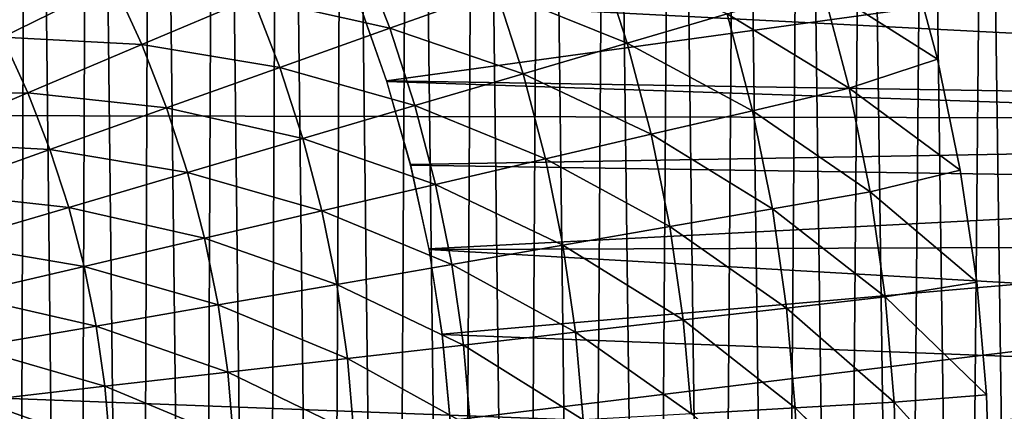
# Model space of a CAD drawing. Header units: millimetres. Extents: x -161 to 161, y -94 to 1149.
# Tile 660 of 1056: x 150.703 to 152.628, y -57.361 to -56.597. Entities that reach past the tile are written whole.
import ezdxf

# ---------------------------------------------------------------- set-up
doc = ezdxf.new("R2010")
doc.units = ezdxf.units.MM
doc.header["$LTSCALE"] = 81.481481
for name, color, linetype in [('378', 7, 'CONTINUOUS'), ('380', 7, 'CONTINUOUS'), ('387', 7, 'CONTINUOUS'), ('392', 7, 'CONTINUOUS'), ('394', 7, 'CONTINUOUS')]:
    doc.layers.add(name, color=color, linetype=linetype)

msp = doc.modelspace()

# ---------------------------------------------------------------- linework, layer by layer
at = {"layer": '378', "color": 7, "linetype": 'CONTINUOUS', "true_color": 0xaaaaaa}
for points in [[(160.3087, -56.4651, -22.2735), (160.3087, -57.0169, -22.2936), (151.3642, -56.5566, -22.2778), (160.3087, -56.4651, -22.2735)], [(151.3642, -56.5566, -22.2778), (160.3087, -57.0169, -22.2936), (151.4206, -56.7169, -22.2844), (151.3642, -56.5566, -22.2778)], [(151.4206, -56.7169, -22.2844), (160.3087, -57.0169, -22.2936), (151.4672, -56.8803, -22.2899), (151.4206, -56.7169, -22.2844)], [(151.4672, -56.8803, -22.2899), (160.3087, -57.0169, -22.2936), (151.5033, -57.0451, -22.2943), (151.4672, -56.8803, -22.2899)], [(160.3087, -57.0169, -22.2936), (160.3087, -57.55, -22.3), (151.5033, -57.0451, -22.2943), (160.3087, -57.0169, -22.2936)], [(151.5033, -57.0451, -22.2943), (160.3087, -57.55, -22.3), (151.529, -57.2114, -22.2974), (151.5033, -57.0451, -22.2943)], [(151.529, -57.2114, -22.2974), (160.3087, -57.55, -22.3), (151.5446, -57.3797, -22.2993), (151.529, -57.2114, -22.2974)]]:
    msp.add_3dface(points, dxfattribs=at)
at = {"layer": '380', "color": 7, "linetype": 'CONTINUOUS', "true_color": 0xaaaaaa}
for points in [[(135.3, -55.9569, 20.8895), (156.3174, -56.0422, 20.1599), (135.3, -56.7529, 20.9349), (135.3, -55.9569, 20.8895)], [(156.3174, -56.0422, 20.1599), (156.3174, -56.7956, 20.202), (135.3, -56.7529, 20.9349), (156.3174, -56.0422, 20.1599)], [(151.4203, -56.7158, -20.47), (156.3174, -56.0422, -20.2599), (151.3639, -56.5558, -20.4648), (151.4203, -56.7158, -20.47)], [(156.3174, -56.7956, -20.302), (156.3174, -56.0422, -20.2599), (151.4203, -56.7158, -20.47), (156.3174, -56.7956, -20.302)], [(151.4669, -56.879, -20.4744), (156.3174, -56.7956, -20.302), (151.4203, -56.7158, -20.47), (151.4669, -56.879, -20.4744)], [(156.3174, -56.7956, 20.202), (156.3174, -57.55, 20.2161), (135.3, -56.7529, 20.9349), (156.3174, -56.7956, 20.202)], [(135.3, -56.7529, 20.9349), (156.3174, -57.55, 20.2161), (135.3, -57.55, 20.95), (135.3, -56.7529, 20.9349)], [(151.503, -57.0438, -20.4779), (156.3174, -56.7956, -20.302), (151.4669, -56.879, -20.4744), (151.503, -57.0438, -20.4779)], [(151.5288, -57.2104, -20.4805), (156.3174, -56.7956, -20.302), (151.503, -57.0438, -20.4779), (151.5288, -57.2104, -20.4805)], [(151.5445, -57.3791, -20.482), (156.3174, -56.7956, -20.302), (151.5288, -57.2104, -20.4805), (151.5445, -57.3791, -20.482)], [(151.55, -57.55, -20.4825), (156.3174, -56.7956, -20.302), (151.5445, -57.3791, -20.482), (151.55, -57.55, -20.4825)], [(156.3174, -57.55, -20.3161), (156.3174, -56.7956, -20.302), (151.55, -57.55, -20.4825), (156.3174, -57.55, -20.3161)]]:
    msp.add_3dface(points, dxfattribs=at)
at = {"layer": '387', "color": 7, "linetype": 'CONTINUOUS', "true_color": 0xaaaaaa}
for points in [[(150.7207, -53.4801, 61.95), (150.6016, -53.4261, 61.95), (150.6921, -61.6332, 61.95), (150.7207, -53.4801, 61.95)], [(150.8109, -61.5754, 61.95), (150.7207, -53.4801, 61.95), (150.6921, -61.6332, 61.95), (150.8109, -61.5754, 61.95)], [(150.8415, -53.54, 61.95), (150.7207, -53.4801, 61.95), (150.8109, -61.5754, 61.95), (150.8415, -53.54, 61.95)], [(150.9319, -61.5128, 61.95), (150.8415, -53.54, 61.95), (150.8109, -61.5754, 61.95), (150.9319, -61.5128, 61.95)], [(150.9645, -53.6049, 61.95), (150.8415, -53.54, 61.95), (150.9319, -61.5128, 61.95), (150.9645, -53.6049, 61.95)], [(151.0546, -61.4449, 61.95), (150.9645, -53.6049, 61.95), (150.9319, -61.5128, 61.95), (151.0546, -61.4449, 61.95)], [(151.0891, -53.6753, 61.95), (150.9645, -53.6049, 61.95), (151.0546, -61.4449, 61.95), (151.0891, -53.6753, 61.95)], [(151.1785, -61.3705, 61.95), (151.0891, -53.6753, 61.95), (151.0546, -61.4449, 61.95), (151.1785, -61.3705, 61.95)], [(151.2149, -53.7524, 61.95), (151.0891, -53.6753, 61.95), (151.1785, -61.3705, 61.95), (151.2149, -53.7524, 61.95)], [(151.3032, -61.2891, 61.95), (151.2149, -53.7524, 61.95), (151.1785, -61.3705, 61.95), (151.3032, -61.2891, 61.95)], [(151.3415, -53.8368, 61.95), (151.2149, -53.7524, 61.95), (151.3032, -61.2891, 61.95), (151.3415, -53.8368, 61.95)], [(151.4297, -61.2016, 61.95), (151.3415, -53.8368, 61.95), (151.3032, -61.2891, 61.95), (151.4297, -61.2016, 61.95)], [(151.4696, -53.9276, 61.95), (151.3415, -53.8368, 61.95), (151.4297, -61.2016, 61.95), (151.4696, -53.9276, 61.95)], [(151.5569, -61.1072, 61.95), (151.4696, -53.9276, 61.95), (151.4297, -61.2016, 61.95), (151.5569, -61.1072, 61.95)], [(151.5985, -54.0254, 61.95), (151.4696, -53.9276, 61.95), (151.5569, -61.1072, 61.95), (151.5985, -54.0254, 61.95)], [(151.6841, -61.0049, 61.95), (151.5985, -54.0254, 61.95), (151.5569, -61.1072, 61.95), (151.6841, -61.0049, 61.95)], [(151.727, -54.1315, 61.95), (151.5985, -54.0254, 61.95), (151.6841, -61.0049, 61.95), (151.727, -54.1315, 61.95)], [(151.8106, -60.8939, 61.95), (151.727, -54.1315, 61.95), (151.6841, -61.0049, 61.95), (151.8106, -60.8939, 61.95)], [(151.8547, -54.2464, 61.95), (151.727, -54.1315, 61.95), (151.8106, -60.8939, 61.95), (151.8547, -54.2464, 61.95)], [(151.9378, -60.7754, 61.95), (151.8547, -54.2464, 61.95), (151.8106, -60.8939, 61.95), (151.9378, -60.7754, 61.95)], [(151.9829, -54.3692, 61.95), (151.8547, -54.2464, 61.95), (151.9378, -60.7754, 61.95), (151.9829, -54.3692, 61.95)], [(152.0642, -60.6485, 61.95), (151.9829, -54.3692, 61.95), (151.9378, -60.7754, 61.95), (152.0642, -60.6485, 61.95)], [(152.1101, -54.5006, 61.95), (151.9829, -54.3692, 61.95), (152.0642, -60.6485, 61.95), (152.1101, -54.5006, 61.95)], [(152.1881, -60.5122, 61.95), (152.1101, -54.5006, 61.95), (152.0642, -60.6485, 61.95), (152.1881, -60.5122, 61.95)], [(152.2346, -54.6418, 61.95), (152.1101, -54.5006, 61.95), (152.1881, -60.5122, 61.95), (152.2346, -54.6418, 61.95)], [(152.3093, -60.3658, 61.95), (152.2346, -54.6418, 61.95), (152.1881, -60.5122, 61.95), (152.3093, -60.3658, 61.95)], [(152.3558, -54.7931, 61.95), (152.2346, -54.6418, 61.95), (152.3093, -60.3658, 61.95), (152.3558, -54.7931, 61.95)], [(152.4292, -60.2103, 61.95), (152.3558, -54.7931, 61.95), (152.3093, -60.3658, 61.95), (152.4292, -60.2103, 61.95)], [(152.4755, -54.954, 61.95), (152.3558, -54.7931, 61.95), (152.4292, -60.2103, 61.95), (152.4755, -54.954, 61.95)], [(152.5458, -60.0451, 61.95), (152.4755, -54.954, 61.95), (152.4292, -60.2103, 61.95), (152.5458, -60.0451, 61.95)], [(152.5915, -55.1248, 61.95), (152.4755, -54.954, 61.95), (152.5458, -60.0451, 61.95), (152.5915, -55.1248, 61.95)], [(152.6566, -59.8695, 61.95), (152.5915, -55.1248, 61.95), (152.5458, -60.0451, 61.95), (152.6566, -59.8695, 61.95)], [(152.7011, -55.306, 61.95), (152.5915, -55.1248, 61.95), (152.6566, -59.8695, 61.95), (152.7011, -55.306, 61.95)]]:
    msp.add_3dface(points, dxfattribs=at)
at = {"layer": '392', "color": 7, "linetype": 'CONTINUOUS', "true_color": 0xaaaaaa}
for points in [[(151.3688, -56.4644, -23.5694), (151.4266, -56.6128, -23.5694), (151.1585, -56.5533, -23.7102), (151.3688, -56.4644, -23.5694)], [(151.3688, -56.4644, -23.5694), (151.6344, -56.5387, -23.4168), (151.4266, -56.6128, -23.5694), (151.3688, -56.4644, -23.5694)], [(151.8343, -56.4674, -23.2528), (151.8911, -56.6424, -23.2528), (151.6344, -56.5387, -23.4168), (151.8343, -56.4674, -23.2528)], [(151.8343, -56.4674, -23.2528), (152.0863, -56.5851, -23.0778), (151.8911, -56.6424, -23.2528), (151.8343, -56.4674, -23.2528)], [(152.4404, -56.4601, -22.7), (152.4976, -56.6737, -22.7), (152.2723, -56.5305, -22.8924), (152.4404, -56.4601, -22.7)], [(150.6139, -56.5256, -23.9549), (150.8865, -56.5241, -23.8388), (150.6694, -56.6309, -23.9549), (150.6139, -56.5256, -23.9549)], [(150.8865, -56.5241, -23.8388), (150.9416, -56.6449, -23.8388), (150.6694, -56.6309, -23.9549), (150.8865, -56.5241, -23.8388)], [(150.8865, -56.5241, -23.8388), (151.1585, -56.5533, -23.7102), (150.9416, -56.6449, -23.8388), (150.8865, -56.5241, -23.8388)], [(151.6344, -56.5387, -23.4168), (151.6875, -56.7022, -23.4168), (151.4266, -56.6128, -23.5694), (151.6344, -56.5387, -23.4168)], [(151.6344, -56.5387, -23.4168), (151.8911, -56.6424, -23.2528), (151.6875, -56.7022, -23.4168), (151.6344, -56.5387, -23.4168)], [(152.2723, -56.5305, -22.8924), (152.3248, -56.7303, -22.8924), (152.0863, -56.5851, -23.0778), (152.2723, -56.5305, -22.8924)], [(152.2723, -56.5305, -22.8924), (152.4976, -56.6737, -22.7), (152.3248, -56.7303, -22.8924), (152.2723, -56.5305, -22.8924)], [(151.1585, -56.5533, -23.7102), (151.2115, -56.6896, -23.7102), (150.9416, -56.6449, -23.8388), (151.1585, -56.5533, -23.7102)], [(151.1585, -56.5533, -23.7102), (151.4266, -56.6128, -23.5694), (151.2115, -56.6896, -23.7102), (151.1585, -56.5533, -23.7102)], [(152.0863, -56.5851, -23.0778), (152.136, -56.7743, -23.0778), (151.8911, -56.6424, -23.2528), (152.0863, -56.5851, -23.0778)], [(152.0863, -56.5851, -23.0778), (152.3248, -56.7303, -22.8924), (152.136, -56.7743, -23.0778), (152.0863, -56.5851, -23.0778)], [(151.4266, -56.6128, -23.5694), (151.4758, -56.7643, -23.5694), (151.2115, -56.6896, -23.7102), (151.4266, -56.6128, -23.5694)], [(151.4266, -56.6128, -23.5694), (151.6875, -56.7022, -23.4168), (151.4758, -56.7643, -23.5694), (151.4266, -56.6128, -23.5694)], [(150.6694, -56.6309, -23.9549), (150.7189, -56.7391, -23.9549), (150.4472, -56.7401, -24.058), (150.6694, -56.6309, -23.9549)], [(150.6694, -56.6309, -23.9549), (150.9416, -56.6449, -23.8388), (150.7189, -56.7391, -23.9549), (150.6694, -56.6309, -23.9549)], [(150.9416, -56.6449, -23.8388), (150.9898, -56.7687, -23.8388), (150.7189, -56.7391, -23.9549), (150.9416, -56.6449, -23.8388)], [(150.9416, -56.6449, -23.8388), (151.2115, -56.6896, -23.7102), (150.9898, -56.7687, -23.8388), (150.9416, -56.6449, -23.8388)], [(151.8911, -56.6424, -23.2528), (151.9379, -56.8203, -23.2528), (151.6875, -56.7022, -23.4168), (151.8911, -56.6424, -23.2528)], [(151.8911, -56.6424, -23.2528), (152.136, -56.7743, -23.0778), (151.9379, -56.8203, -23.2528), (151.8911, -56.6424, -23.2528)], [(152.4976, -56.6737, -22.7), (152.5423, -56.8901, -22.7), (152.3248, -56.7303, -22.8924), (152.4976, -56.6737, -22.7)], [(151.2115, -56.6896, -23.7102), (151.2567, -56.8286, -23.7102), (150.9898, -56.7687, -23.8388), (151.2115, -56.6896, -23.7102)], [(151.2115, -56.6896, -23.7102), (151.4758, -56.7643, -23.5694), (151.2567, -56.8286, -23.7102), (151.2115, -56.6896, -23.7102)], [(151.6875, -56.7022, -23.4168), (151.7312, -56.8684, -23.4168), (151.4758, -56.7643, -23.5694), (151.6875, -56.7022, -23.4168)], [(151.6875, -56.7022, -23.4168), (151.9379, -56.8203, -23.2528), (151.7312, -56.8684, -23.4168), (151.6875, -56.7022, -23.4168)], [(150.4472, -56.7401, -24.058), (150.7189, -56.7391, -23.9549), (150.4908, -56.8355, -24.058), (150.4472, -56.7401, -24.058)], [(150.7189, -56.7391, -23.9549), (150.762, -56.8499, -23.9549), (150.4908, -56.8355, -24.058), (150.7189, -56.7391, -23.9549)], [(150.7189, -56.7391, -23.9549), (150.9898, -56.7687, -23.8388), (150.762, -56.8499, -23.9549), (150.7189, -56.7391, -23.9549)], [(152.3248, -56.7303, -22.8924), (152.3658, -56.9329, -22.8924), (152.136, -56.7743, -23.0778), (152.3248, -56.7303, -22.8924)], [(152.3248, -56.7303, -22.8924), (152.5423, -56.8901, -22.7), (152.3658, -56.9329, -22.8924), (152.3248, -56.7303, -22.8924)], [(150.9898, -56.7687, -23.8388), (151.0309, -56.895, -23.8388), (150.762, -56.8499, -23.9549), (150.9898, -56.7687, -23.8388)], [(150.9898, -56.7687, -23.8388), (151.2567, -56.8286, -23.7102), (151.0309, -56.895, -23.8388), (150.9898, -56.7687, -23.8388)], [(151.4758, -56.7643, -23.5694), (151.5163, -56.9184, -23.5694), (151.2567, -56.8286, -23.7102), (151.4758, -56.7643, -23.5694)], [(151.4758, -56.7643, -23.5694), (151.7312, -56.8684, -23.4168), (151.5163, -56.9184, -23.5694), (151.4758, -56.7643, -23.5694)], [(152.136, -56.7743, -23.0778), (152.1748, -56.966, -23.0778), (151.9379, -56.8203, -23.2528), (152.136, -56.7743, -23.0778)], [(152.136, -56.7743, -23.0778), (152.3658, -56.9329, -22.8924), (152.1748, -56.966, -23.0778), (152.136, -56.7743, -23.0778)], [(150.4908, -56.8355, -24.058), (150.762, -56.8499, -23.9549), (150.5288, -56.9332, -24.058), (150.4908, -56.8355, -24.058)], [(151.2567, -56.8286, -23.7102), (151.2939, -56.9701, -23.7102), (151.0309, -56.895, -23.8388), (151.2567, -56.8286, -23.7102)], [(151.2567, -56.8286, -23.7102), (151.5163, -56.9184, -23.5694), (151.2939, -56.9701, -23.7102), (151.2567, -56.8286, -23.7102)], [(151.9379, -56.8203, -23.2528), (151.9745, -57.0006, -23.2528), (151.7312, -56.8684, -23.4168), (151.9379, -56.8203, -23.2528)], [(151.9379, -56.8203, -23.2528), (152.1748, -56.966, -23.0778), (151.9745, -57.0006, -23.2528), (151.9379, -56.8203, -23.2528)], [(150.762, -56.8499, -23.9549), (150.7988, -56.9631, -23.9549), (150.5288, -56.9332, -24.058), (150.762, -56.8499, -23.9549)], [(150.762, -56.8499, -23.9549), (151.0309, -56.895, -23.8388), (150.7988, -56.9631, -23.9549), (150.762, -56.8499, -23.9549)], [(151.7312, -56.8684, -23.4168), (151.7653, -57.0368, -23.4168), (151.5163, -56.9184, -23.5694), (151.7312, -56.8684, -23.4168)], [(151.7312, -56.8684, -23.4168), (151.9745, -57.0006, -23.2528), (151.7653, -57.0368, -23.4168), (151.7312, -56.8684, -23.4168)], [(151.0309, -56.895, -23.8388), (151.0646, -57.0234, -23.8388), (150.7988, -56.9631, -23.9549), (151.0309, -56.895, -23.8388)], [(151.0309, -56.895, -23.8388), (151.2939, -56.9701, -23.7102), (151.0646, -57.0234, -23.8388), (151.0309, -56.895, -23.8388)], [(152.5423, -56.8901, -22.7), (152.5743, -57.1088, -22.7), (152.3658, -56.9329, -22.8924), (152.5423, -56.8901, -22.7)], [(150.5288, -56.9332, -24.058), (150.7988, -56.9631, -23.9549), (150.5612, -57.0329, -24.058), (150.5288, -56.9332, -24.058)], [(151.5163, -56.9184, -23.5694), (151.5479, -57.0745, -23.5694), (151.2939, -56.9701, -23.7102), (151.5163, -56.9184, -23.5694)], [(151.5163, -56.9184, -23.5694), (151.7653, -57.0368, -23.4168), (151.5479, -57.0745, -23.5694), (151.5163, -56.9184, -23.5694)], [(152.3658, -56.9329, -22.8924), (152.3953, -57.1375, -22.8924), (152.1748, -56.966, -23.0778), (152.3658, -56.9329, -22.8924)], [(152.3658, -56.9329, -22.8924), (152.5743, -57.1088, -22.7), (152.3953, -57.1375, -22.8924), (152.3658, -56.9329, -22.8924)], [(150.7988, -56.9631, -23.9549), (150.829, -57.0782, -23.9549), (150.5612, -57.0329, -24.058), (150.7988, -56.9631, -23.9549)], [(150.7988, -56.9631, -23.9549), (151.0646, -57.0234, -23.8388), (150.829, -57.0782, -23.9549), (150.7988, -56.9631, -23.9549)], [(151.2939, -56.9701, -23.7102), (151.323, -57.1134, -23.7102), (151.0646, -57.0234, -23.8388), (151.2939, -56.9701, -23.7102)], [(151.2939, -56.9701, -23.7102), (151.5479, -57.0745, -23.5694), (151.323, -57.1134, -23.7102), (151.2939, -56.9701, -23.7102)], [(152.1748, -56.966, -23.0778), (152.2027, -57.1596, -23.0778), (151.9745, -57.0006, -23.2528), (152.1748, -56.966, -23.0778)], [(152.1748, -56.966, -23.0778), (152.3953, -57.1375, -22.8924), (152.2027, -57.1596, -23.0778), (152.1748, -56.966, -23.0778)], [(151.9745, -57.0006, -23.2528), (152.0006, -57.1828, -23.2528), (151.7653, -57.0368, -23.4168), (151.9745, -57.0006, -23.2528)], [(151.9745, -57.0006, -23.2528), (152.2027, -57.1596, -23.0778), (152.0006, -57.1828, -23.2528), (151.9745, -57.0006, -23.2528)], [(151.0646, -57.0234, -23.8388), (151.091, -57.1535, -23.8388), (150.829, -57.0782, -23.9549), (151.0646, -57.0234, -23.8388)], [(151.0646, -57.0234, -23.8388), (151.323, -57.1134, -23.7102), (151.091, -57.1535, -23.8388), (151.0646, -57.0234, -23.8388)], [(150.5612, -57.0329, -24.058), (150.829, -57.0782, -23.9549), (150.5878, -57.1343, -24.058), (150.5612, -57.0329, -24.058)], [(151.7653, -57.0368, -23.4168), (151.7898, -57.207, -23.4168), (151.5479, -57.0745, -23.5694), (151.7653, -57.0368, -23.4168)], [(151.7653, -57.0368, -23.4168), (152.0006, -57.1828, -23.2528), (151.7898, -57.207, -23.4168), (151.7653, -57.0368, -23.4168)], [(150.829, -57.0782, -23.9549), (150.8527, -57.1948, -23.9549), (150.5878, -57.1343, -24.058), (150.829, -57.0782, -23.9549)], [(150.829, -57.0782, -23.9549), (151.091, -57.1535, -23.8388), (150.8527, -57.1948, -23.9549), (150.829, -57.0782, -23.9549)], [(151.5479, -57.0745, -23.5694), (151.5706, -57.2321, -23.5694), (151.323, -57.1134, -23.7102), (151.5479, -57.0745, -23.5694)], [(151.5479, -57.0745, -23.5694), (151.7898, -57.207, -23.4168), (151.5706, -57.2321, -23.5694), (151.5479, -57.0745, -23.5694)], [(151.323, -57.1134, -23.7102), (151.3438, -57.2581, -23.7102), (151.091, -57.1535, -23.8388), (151.323, -57.1134, -23.7102)], [(151.323, -57.1134, -23.7102), (151.5706, -57.2321, -23.5694), (151.3438, -57.2581, -23.7102), (151.323, -57.1134, -23.7102)], [(152.5743, -57.1088, -22.7), (152.5936, -57.329, -22.7), (152.3953, -57.1375, -22.8924), (152.5743, -57.1088, -22.7)], [(150.5878, -57.1343, -24.058), (150.8527, -57.1948, -23.9549), (150.6087, -57.237, -24.058), (150.5878, -57.1343, -24.058)], [(152.3953, -57.1375, -22.8924), (152.4129, -57.3434, -22.8924), (152.2027, -57.1596, -23.0778), (152.3953, -57.1375, -22.8924)], [(152.3953, -57.1375, -22.8924), (152.5936, -57.329, -22.7), (152.4129, -57.3434, -22.8924), (152.3953, -57.1375, -22.8924)], [(151.091, -57.1535, -23.8388), (151.1099, -57.285, -23.8388), (150.8527, -57.1948, -23.9549), (151.091, -57.1535, -23.8388)], [(151.091, -57.1535, -23.8388), (151.3438, -57.2581, -23.7102), (151.1099, -57.285, -23.8388), (151.091, -57.1535, -23.8388)], [(152.2027, -57.1596, -23.0778), (152.2194, -57.3545, -23.0778), (152.0006, -57.1828, -23.2528), (152.2027, -57.1596, -23.0778)], [(152.2027, -57.1596, -23.0778), (152.4129, -57.3434, -22.8924), (152.2194, -57.3545, -23.0778), (152.2027, -57.1596, -23.0778)], [(152.0006, -57.1828, -23.2528), (152.0164, -57.3661, -23.2528), (151.7898, -57.207, -23.4168), (152.0006, -57.1828, -23.2528)], [(152.0006, -57.1828, -23.2528), (152.2194, -57.3545, -23.0778), (152.0164, -57.3661, -23.2528), (152.0006, -57.1828, -23.2528)], [(150.8527, -57.1948, -23.9549), (150.8696, -57.3125, -23.9549), (150.6087, -57.237, -24.058), (150.8527, -57.1948, -23.9549)], [(150.8527, -57.1948, -23.9549), (151.1099, -57.285, -23.8388), (150.8696, -57.3125, -23.9549), (150.8527, -57.1948, -23.9549)], [(151.7898, -57.207, -23.4168), (151.8045, -57.3782, -23.4168), (151.5706, -57.2321, -23.5694), (151.7898, -57.207, -23.4168)], [(151.7898, -57.207, -23.4168), (152.0164, -57.3661, -23.2528), (151.8045, -57.3782, -23.4168), (151.7898, -57.207, -23.4168)], [(150.6087, -57.237, -24.058), (150.8696, -57.3125, -23.9549), (150.6236, -57.3408, -24.058), (150.6087, -57.237, -24.058)], [(151.5706, -57.2321, -23.5694), (151.5842, -57.3908, -23.5694), (151.3438, -57.2581, -23.7102), (151.5706, -57.2321, -23.5694)], [(151.5706, -57.2321, -23.5694), (151.8045, -57.3782, -23.4168), (151.5842, -57.3908, -23.5694), (151.5706, -57.2321, -23.5694)], [(151.3438, -57.2581, -23.7102), (151.3563, -57.4038, -23.7102), (151.1099, -57.285, -23.8388), (151.3438, -57.2581, -23.7102)], [(151.3438, -57.2581, -23.7102), (151.5842, -57.3908, -23.5694), (151.3563, -57.4038, -23.7102), (151.3438, -57.2581, -23.7102)], [(151.1099, -57.285, -23.8388), (151.1212, -57.4173, -23.8388), (150.8696, -57.3125, -23.9549), (151.1099, -57.285, -23.8388)], [(151.1099, -57.285, -23.8388), (151.3563, -57.4038, -23.7102), (151.1212, -57.4173, -23.8388), (151.1099, -57.285, -23.8388)], [(150.8696, -57.3125, -23.9549), (150.8798, -57.4311, -23.9549), (150.6236, -57.3408, -24.058), (150.8696, -57.3125, -23.9549)], [(150.8696, -57.3125, -23.9549), (151.1212, -57.4173, -23.8388), (150.8798, -57.4311, -23.9549), (150.8696, -57.3125, -23.9549)], [(152.5936, -57.329, -22.7), (152.6, -57.55, -22.7), (152.4129, -57.3434, -22.8924), (152.5936, -57.329, -22.7)], [(150.6236, -57.3408, -24.058), (150.8798, -57.4311, -23.9549), (150.6326, -57.4452, -24.058), (150.6236, -57.3408, -24.058)], [(152.2194, -57.3545, -23.0778), (152.225, -57.55, -23.0778), (152.0164, -57.3661, -23.2528), (152.2194, -57.3545, -23.0778)], [(152.4129, -57.3434, -22.8924), (152.4188, -57.55, -22.8924), (152.2194, -57.3545, -23.0778), (152.4129, -57.3434, -22.8924)], [(152.4188, -57.55, -22.8924), (152.4162, -57.55, -22.895), (152.2194, -57.3545, -23.0778), (152.4188, -57.55, -22.8924)], [(152.2194, -57.3545, -23.0778), (152.4162, -57.55, -22.895), (152.225, -57.55, -23.0778), (152.2194, -57.3545, -23.0778)], [(152.4129, -57.3434, -22.8924), (152.6, -57.55, -22.7), (152.4188, -57.55, -22.8924), (152.4129, -57.3434, -22.8924)]]:
    msp.add_3dface(points, dxfattribs=at)
at = {"layer": '394', "color": 7, "linetype": 'CONTINUOUS', "true_color": 0xaaaaaa}
for points in [[(152.4976, -56.6737, -22.7), (152.4404, -56.4601, -22.7), (152.4976, -56.6737, -22.4), (152.4976, -56.6737, -22.7)], [(152.4976, -56.6737, -22.4), (152.4404, -56.4601, -22.7), (152.4404, -56.4601, -22.4), (152.4976, -56.6737, -22.4)], [(152.5423, -56.8901, -22.7), (152.4976, -56.6737, -22.7), (152.5423, -56.8901, -22.4), (152.5423, -56.8901, -22.7)], [(152.5423, -56.8901, -22.4), (152.4976, -56.6737, -22.7), (152.4976, -56.6737, -22.4), (152.5423, -56.8901, -22.4)], [(152.5743, -57.1088, -22.7), (152.5423, -56.8901, -22.7), (152.5743, -57.1088, -22.4), (152.5743, -57.1088, -22.7)], [(152.5743, -57.1088, -22.4), (152.5423, -56.8901, -22.7), (152.5423, -56.8901, -22.4), (152.5743, -57.1088, -22.4)], [(152.5936, -57.329, -22.7), (152.5743, -57.1088, -22.7), (152.5936, -57.329, -22.4), (152.5936, -57.329, -22.7)], [(152.5936, -57.329, -22.4), (152.5743, -57.1088, -22.7), (152.5743, -57.1088, -22.4), (152.5936, -57.329, -22.4)], [(152.6, -57.55, -22.7), (152.5936, -57.329, -22.7), (152.6, -57.55, -22.4), (152.6, -57.55, -22.7)], [(152.6, -57.55, -22.4), (152.5936, -57.329, -22.7), (152.5936, -57.329, -22.4), (152.6, -57.55, -22.4)]]:
    msp.add_3dface(points, dxfattribs=at)

doc.saveas('drawing.dxf')
